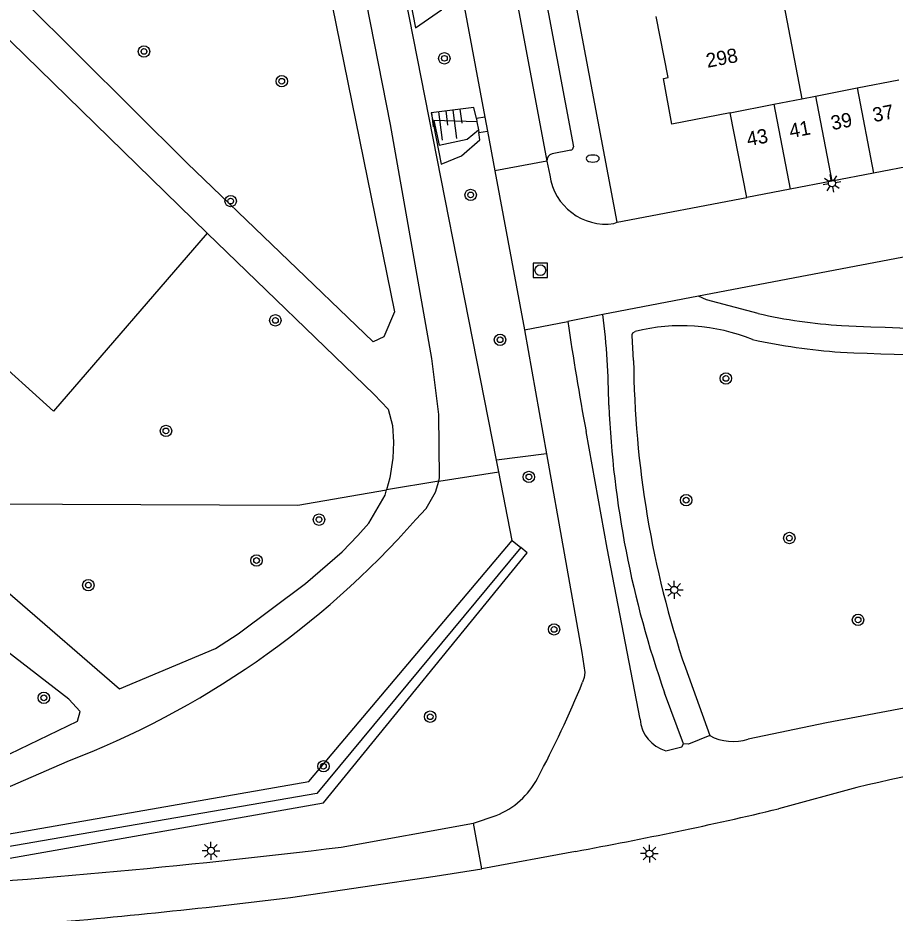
# Model space of a CAD drawing. Extents: x 132999 to 136000, y 398499 to 400501.
# Drawn here: x 133335 to 133396.4, y 398848.7 to 398911.3 of the extents above; entities that cross this region are included whole.
import ezdxf

# ---------------------------------------------------------------- set-up
doc = ezdxf.new("R2010")
doc.units = 0
for name, color, linetype in [('gg-afsc-hekwerk', 7, 'Continuous'), ('gg-anno-huisnummerreeks BGT', 7, 'Continuous'), ('gg-bbg-bijgebouw', 7, 'Continuous'), ('gg-bbg-gedigitaliseerde bebouwing', 7, 'Continuous'), ('gg-bbg-gedigitaliseerde bijgebouw', 7, 'Continuous'), ('gg-bbg-hoofdgebouw', 7, 'Continuous'), ('gg-bbg-tussenscheiding', 7, 'Continuous'), ('gg-knt-bovenkant onderkant talud', 7, 'Continuous'), ('gg-knt-verharding', 7, 'Continuous'), ('gg-knt-verharding nz', 7, 'Continuous'), ('gt-grn-groengrens', 7, 'Continuous'), ('gt-grn-groenlijn', 7, 'Continuous'), ('gt-grn-weggrens', 7, 'Continuous'), ('gt-grn-weggrens revisie', 7, 'Continuous'), ('gt-symb-boom', 7, 'Continuous'), ('gt-symb-brandkraan', 7, 'Continuous'), ('gt-symb-lichtmast', 7, 'Continuous'), ('gt-symb-rioolschacht', 7, 'Continuous'), ('gt-symb-talud symbool', 7, 'Continuous')]:
    doc.layers.add(name, color=color, linetype=linetype)

# ---------------------------------------------------------------- blocks, each defined once
blk = doc.blocks.new('gt0-RS')
at = {"layer": 'gt-symb-rioolschacht'}
blk.add_lwpolyline([(-0.5, -0.5), (0.5, -0.5), (0.5, 0.5), (-0.5, 0.5)], close=True, dxfattribs=at)
blk.add_circle((0, 0), 0.375, dxfattribs=at)
blk = doc.blocks.new('gt0-BR')
at = {"layer": 'gt-symb-brandkraan'}
for centre, radius, start, end in [((-0.244, 0), 0.206, 107.56694, 252.43307), ((0.599, -2.664), 3, 106.89205, 107.56694), ((0, -0.691), 0.938, 73.10799, 106.89205), ((-0.599, -2.664), 3, 72.43309, 73.10799), ((0.244, 0), 0.206, 287.56695, 72.43309), ((0.599, 2.664), 3, 252.43307, 253.10797), ((0, 0.691), 0.938, 253.10797, 286.89206), ((-0.599, 2.664), 3, 286.89206, 287.56695)]:
    blk.add_arc(centre, radius, start, end, dxfattribs=at)
blk = doc.blocks.new('gt0-BOOM')
at = {"layer": 'gt-symb-boom'}
for radius in [0.4, 0.2]:
    blk.add_circle((0, 0), radius, dxfattribs=at)
blk = doc.blocks.new('gt0-TALUD_1')
at = {"layer": 'gt-symb-talud symbool'}
for p, q in [((-1, -1), (-1, 0)), ((-0.5, -2), (-0.5, 0)), ((0, -1), (0, 0)), ((0.5, -2), (0.5, 0)), ((1, -1), (1, 0))]:
    blk.add_line(p, q, dxfattribs=at)
blk = doc.blocks.new('gt0-LMAST')
at = {"layer": 'gt-symb-lichtmast'}
for p, q in [((-0.182, 0.173), (-0.447, 0.438)), ((-0.005, 0.246), (-0.005, 0.621)), ((0.172, 0.173), (0.437, 0.438)), ((-0.255, -0.004), (-0.63, -0.004)), ((-0.182, -0.181), (-0.447, -0.446)), ((-0.005, -0.254), (-0.005, -0.629)), ((0.437, -0.446), (0.172, -0.181)), ((0.245, -0.004), (0.62, -0.004))]:
    blk.add_line(p, q, dxfattribs=at)
blk.add_circle((-0.005, -0.004), 0.25, dxfattribs=at)

msp = doc.modelspace()

# ---------------------------------------------------------------- linework, layer by layer
at = {"layer": 'gg-afsc-hekwerk'}
for p, q in [((133368.467, 398880.359), (133351.55, 398966.66)), ((133368.626, 398879.548), (133368.467, 398880.359)), ((133369.568, 398874.74), (133368.626, 398879.548))]:
    msp.add_line(p, q, dxfattribs=at)
msp.add_lwpolyline([(133192.63, 398863.709), (133240.196, 398859.256), (133301.927, 398854.525), (133332.751, 398853.939), (133355.34, 398857.886), (133369.568, 398874.74)], dxfattribs=at)
at = {"layer": 'gg-bbg-bijgebouw'}
for p, q in [((133385.99, 398898.75), (133384.83, 398904.68)), ((133397.766, 398901.009), (133394.85, 398900.45)), ((133394.85, 398900.45), (133391.933, 398899.89)), ((133391.933, 398899.89), (133389.016, 398899.331)), ((133389.016, 398899.331), (133385.99, 398898.75))]:
    msp.add_line(p, q, dxfattribs=at)
at = {"layer": 'gg-bbg-gedigitaliseerde bebouwing'}
msp.add_line((133388.431, 398913.064), (133389.842, 398905.663), dxfattribs=at)
at = {"layer": 'gg-bbg-gedigitaliseerde bijgebouw'}
for p, q in [((133393.705, 398906.42), (133396.618, 398906.991)), ((133389.842, 398905.663), (133390.79, 398905.849)), ((133390.79, 398905.849), (133393.705, 398906.42))]:
    msp.add_line(p, q, dxfattribs=at)
at = {"layer": 'gg-bbg-hoofdgebouw'}
msp.add_lwpolyline([(133384.83, 398904.68), (133380.75, 398903.88), (133380.16, 398907.08), (133380.48, 398907.14), (133379.656, 398911.429)], dxfattribs=at)
at = {"layer": 'gg-bbg-tussenscheiding'}
for p, q in [((133390.79, 398905.849), (133391.933, 398899.89)), ((133393.705, 398906.42), (133394.85, 398900.45)), ((133384.83, 398904.68), (133387.875, 398905.277)), ((133387.875, 398905.277), (133389.842, 398905.663)), ((133387.875, 398905.277), (133389.016, 398899.331))]:
    msp.add_line(p, q, dxfattribs=at)
at = {"layer": 'gg-knt-bovenkant onderkant talud'}
for points in [[(133365.227, 398914.102), (133365.185, 398914.454), (133361.837, 398915.539), (133362.801, 398910.617), (133364.625, 398911.883), (133365.076, 398912.752), (133365.411, 398913.119)], [(133367.062, 398904.273), (133366.891, 398905.062), (133363.905, 398904.679), (133364.597, 398901.078), (133366.027, 398901.66), (133367.297, 398902.786), (133367.245, 398903.29)], [(133367.106, 398904.036), (133364.094, 398904.148), (133364.47, 398902.425), (133366.426, 398902.831), (133367.207, 398903.495)]]:
    msp.add_lwpolyline(points, dxfattribs=at)
at = {"layer": 'gg-knt-verharding'}
for p, q in [((133366.001, 398913.229), (133367.652, 398904.383)), ((133367.652, 398904.383), (133367.062, 398904.273)), ((133367.062, 398904.273), (133367.106, 398904.036)), ((133367.106, 398904.036), (133367.207, 398903.495)), ((133367.652, 398904.383), (133367.835, 398903.4)), ((133367.207, 398903.495), (133367.245, 398903.29)), ((133367.245, 398903.29), (133367.835, 398903.4)), ((133367.835, 398903.4), (133368.356, 398900.61)), ((133373.682, 398902.07), (133372.376, 398901.819)), ((133372.004, 398901.291), (133372.2, 398900.314)), ((133368.356, 398900.61), (133370.432, 398889.486)), ((133376.91, 398897.02), (133385.99, 398898.75)), ((133376.687, 398896.924), (133376.91, 398897.02)), ((133400.611, 398895.27), (133382.612, 398891.837)), ((133382.612, 398891.837), (133375.913, 398890.559)), ((133375.913, 398890.559), (133373.468, 398890.081)), ((133370.432, 398889.486), (133373.468, 398890.081)), ((133370.432, 398889.486), (133371.975, 398880.809)), ((133381.689, 398865.82), (133383.393, 398861.089)), ((133381.567, 398860.502), (133380.239, 398864.081)), ((133393.688, 398857.452), (133388.215, 398855.964)), ((133366.864, 398854.963), (133368.448, 398855.502)), ((133357.597, 398853.278), (133366.864, 398854.963)), ((133373.993, 398852.986), (133367.438, 398851.757))]:
    msp.add_line(p, q, dxfattribs=at)
for points in [[(133364.734, 398942.582), (133366.053, 398942.828), (133366.186, 398942.768), (133366.285, 398942.656), (133373.853, 398902.293)], [(133376.91, 398897.02), (133373.625, 398914.476)], [(133386.776, 398890.638), (133383.17, 398891.592), (133382.612, 398891.837)], [(133378.063, 398887.343), (133377.956, 398889.087), (133377.962, 398889.168), (133378.015, 398889.281), (133378.182, 398889.378)], [(133378.525, 398862.239), (133376.222, 398874.215), (133374.739, 398882.372)], [(133371.975, 398880.809), (133374.449, 398866.897), (133374.663, 398865.504), (133374.615, 398865.154), (133374.494, 398864.821)], [(133436.049, 398870.729), (133435.858, 398870.466), (133434.005, 398870.058), (133420.622, 398867.535), (133411.811, 398865.815), (133391.567, 398861.986), (133386.081, 398860.842)], [(133380.325, 398860.013), (133381.431, 398860.299), (133381.567, 398860.502)], [(133354.063, 398849.758), (133364.181, 398851.242), (133367.438, 398851.757)]]:
    msp.add_lwpolyline(points, dxfattribs=at)
for centre, radius, start, end in [((133373.638, 398902.28), 0.215, 281.69177, 3.34509), ((133372.489, 398901.344), 0.488, 103.42262, 186.24451), ((133376.141, 398900.865), 3.979, 187.96233, 277.89441), ((133324.265, 398883.987), 52.064, 0.2445, 7.25188), ((133394.873, 398925.847), 36.128, 257.04924, 266.43281), ((133405.353, 399176.701), 287.194, 267.45984, 273.9644), ((133551.263, 398915.435), 179.594, 188.11586, 190.60866), ((133381.409, 398876.495), 13.281, 67.95421, 104.063), ((133395.466, 398930.469), 42.64, 257.71604, 266.07071), ((133405.189, 399180.033), 292.378, 267.5213, 273.40635), ((133447.44, 398887.964), 69.38, 180.51295, 198.6128), ((133445.548, 398887.211), 69.284, 182.48372, 199.50264), ((133307.254, 398892.254), 72.621, 331.94082, 337.8055), ((133381.022, 398862.418), 2.504, 184.09344, 253.82633), ((133385.033, 398864.184), 3.503, 242.08574, 287.41395), ((133471.727, 398522.571), 343.854, 101.00539, 103.11783), ((133366.394, 398860.701), 5.59, 291.55551, 332.20175), ((133324.951, 399122.644), 274.081, 280.30757, 283.34546), ((133291.219, 399396.763), 547.523, 269.9268, 276.96323), ((133297.102, 399310.987), 464.733, 274.69579, 277.04022)]:
    msp.add_arc(centre, radius, start, end, dxfattribs=at)
at = {"layer": 'gg-knt-verharding nz'}
msp.add_line((133364.206, 398942.927), (133372.004, 398901.291), dxfattribs=at)
msp.add_lwpolyline([(133383.393, 398861.089), (133381.908, 398860.483), (133381.567, 398860.502)], dxfattribs=at)
at = {"layer": 'gt-grn-groengrens'}
for p, q in [((133371.975, 398880.809), (133368.467, 398880.359)), ((133364.429, 398878.903), (133368.626, 398879.548)), ((133364.429, 398878.903), (133360.768, 398878.278)), ((133332.312, 398856.614), (133338.42, 398859.271))]:
    msp.add_line(p, q, dxfattribs=at)
for points in [[(133290.939, 398952.317), (133291.009, 398952.323), (133298.438, 398945.087), (133298.724, 398945.382), (133326.638, 398917.318), (133348.216, 398896.243)], [(133349.553, 398941.293), (133351.96, 398938.924), (133356.71, 398913.481), (133361.332, 398890.752), (133360.579, 398888.993), (133359.853, 398888.643), (133346.817, 398901.153), (133335.419, 398912.504)], [(133364.429, 398878.903), (133364.493, 398879.138), (133364.437, 398883.557), (133363.948, 398887.484), (133361.066, 398903.862), (133353.832, 398940.649)], [(133348.216, 398896.243), (133337.472, 398883.789), (133332.8, 398888.005), (133330.824, 398886.72), (133314.474, 398903.66), (133312.069, 398901.686), (133305.771, 398907.918), (133308.658, 398910.093), (133293.175, 398927.767), (133288.405, 398924.316), (133286.444, 398925.699), (133277.76, 398918.162), (133275.161, 398915.305), (133274.596, 398915.911)], [(133348.216, 398896.243), (133359.902, 398884.953), (133360.886, 398883.945), (133361.192, 398882.783), (133361.257, 398881.618), (133361.223, 398880.5), (133360.997, 398879.137), (133360.768, 398878.278)], [(133362.829, 398876.206), (133363.547, 398876.991), (133364.214, 398878.115), (133364.429, 398878.903)], [(133327.097, 398877.334), (133342.095, 398864.37), (133348.811, 398867.179), (133350.401, 398868.219), (133355.116, 398871.731), (133357.661, 398873.95), (133358.763, 398875.082), (133359.529, 398875.966), (133360.671, 398877.92), (133360.768, 398878.278)], [(133327.097, 398877.334), (133354.57, 398877.218), (133360.768, 398878.278)], [(133312.698, 398858.916), (133327.361, 398857.912), (133329.984, 398857.995), (133331.677, 398858.503), (133339.158, 398862.102), (133339.345, 398862.784), (133338.555, 398863.648), (133330.412, 398869.903), (133322.316, 398877.355)], [(133370.174, 398874.247), (133355.893, 398857.041), (133333.439, 398853.165), (133313.483, 398853.37), (133313.448, 398852.486), (133333.609, 398852.365), (133356.373, 398856.374), (133370.615, 398873.871), (133370.174, 398874.247)]]:
    msp.add_lwpolyline(points, dxfattribs=at)
msp.add_arc((133316.152, 398917.424), 62.271, 290.95247, 318.55347, dxfattribs=at)
at = {"layer": 'gt-grn-groenlijn'}
msp.add_line((133369.568, 398874.74), (133370.174, 398874.247), dxfattribs=at)
at = {"layer": 'gt-grn-weggrens'}
msp.add_line((133372.004, 398901.291), (133368.356, 398900.61), dxfattribs=at)
at = {"layer": 'gt-grn-weggrens revisie'}
msp.add_line((133367.438, 398851.757), (133366.864, 398854.963), dxfattribs=at)

# ---------------------------------------------------------------- block references
at = {"layer": 'gt-symb-boom'}
for p in [(133343.804, 398908.972), (133364.824, 398908.491), (133353.444, 398906.887), (133366.663, 398898.93), (133349.869, 398898.502), (133352.998, 398890.151), (133368.72, 398888.792), (133345.342, 398882.412), (133370.739, 398879.192), (133356.053, 398876.204), (133351.681, 398873.344), (133339.91, 398871.62), (133393.772, 398869.185), (133372.5, 398868.522), (133336.796, 398863.731), (133363.833, 398862.41), (133356.362, 398858.941)]:
    msp.add_blockref('gt0-BOOM', p, dxfattribs=at)
for p, rotation in [((133384.525, 398886.088), -80.5565250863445), ((133381.746, 398877.567), -93.15439218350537), ((133388.965, 398874.915), -80.55652508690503)]:
    msp.add_blockref('gt0-BOOM', p, dxfattribs=dict(at, rotation=rotation))
at = {"layer": 'gt-symb-brandkraan'}
msp.add_blockref('gt0-BR', (133375.208, 398901.478), dxfattribs=at)
at = {"layer": 'gt-symb-lichtmast', "rotation": -169.16208955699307}
msp.add_blockref('gt0-LMAST', (133391.94, 398899.739), dxfattribs=at)
at = {"layer": 'gt-symb-lichtmast'}
for p in [(133380.915, 398871.288), (133348.497, 398853.024), (133379.175, 398852.83)]:
    msp.add_blockref('gt0-LMAST', p, dxfattribs=at)
at = {"layer": 'gt-symb-rioolschacht'}
msp.add_blockref('gt0-RS', (133371.538, 398893.66), dxfattribs=at)
at = {"layer": 'gt-symb-talud symbool', "xscale": 1.0000964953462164, "yscale": 1.0000964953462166, "rotation": 7.295560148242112}
msp.add_blockref('gt0-TALUD_1', (133364.94, 398904.811), dxfattribs=at)

# ---------------------------------------------------------------- texts
at = {"layer": 'gg-anno-huisnummerreeks BGT'}
for s, rotation, p in [('298', 10.9, (133383.235, 398907.824)), ('37', 10.9, (133394.886, 398904.02)), ('39', 10.9, (133391.968, 398903.46)), ('41', 10.8, (133389.053, 398902.902)), ('43', 10.9, (133386.08, 398902.331))]:
    msp.add_text(s, height=1, rotation=rotation, dxfattribs=at).set_placement(p)

doc.saveas('drawing.dxf')
